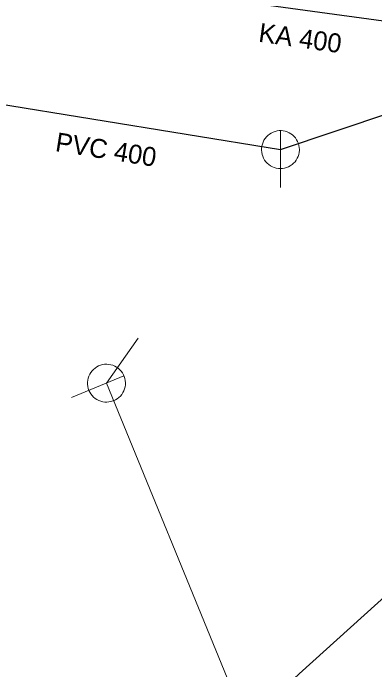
# Model space of a CAD drawing. Extents: x -809028 to -807737, y -990545 to -989489.
# Drawn here: x -808669.35 to -808650.26, y -990038.3 to -990003.67 of the extents above; entities that cross this region are included whole.
import ezdxf

# ---------------------------------------------------------------- set-up
doc = ezdxf.new("R2010")
doc.units = 0
doc.header["$LTSCALE"] = 0.32
for name, color, linetype, lineweight in [('1', 7, 'Continuous', 13), ('11', 7, 'Continuous', 13), ('14', 7, 'Continuous', 25), ('17', 7, 'Continuous', 25), ('22', 7, 'Continuous', 13)]:
    doc.layers.add(name, color=color, linetype=linetype, lineweight=lineweight)

msp = doc.modelspace()

# ---------------------------------------------------------------- linework, layer by layer
at = {"layer": '11'}
for p, q in [((-808662.75, -990020.801), (-808664.426, -990023.181)), ((-808664.426, -990023.181), (-808655.559, -990044.789))]:
    msp.add_line(p, q, dxfattribs=at)
at = {"layer": '14'}
for p, q in [((-808666.999, -990001.71), (-808639.396, -990005.515)), ((-808655.245, -990010.861), (-808639.396, -990005.515)), ((-808671.546, -990008.215), (-808655.245, -990010.861))]:
    msp.add_line(p, q, dxfattribs=at)
at = {"layer": '17'}
msp.add_lwpolyline([(-808625.831, -990006.655), (-808630.715, -990013.083), (-808636.489, -990020.561), (-808644.145, -990029.39), (-808654.25, -990038.506), (-808656.149, -990040.287), (-808660.557, -990043.436), (-808668.114, -990046.789), (-808678.127, -990051.122), (-808682.044, -990052.357), (-808691.298, -990056.515), (-808701.741, -990060.217)], dxfattribs=at)
at = {"layer": '22'}
for p, q in [((-808655.245, -990012.861), (-808655.244, -990009.861)), ((-808666.276, -990023.94), (-808663.501, -990022.801))]:
    msp.add_line(p, q, dxfattribs=at)
for points in [[(-808654.245, -990010.861), (-808654.25, -990010.752), (-808654.268, -990010.644), (-808654.298, -990010.538), (-808654.338, -990010.437), (-808654.39, -990010.34), (-808654.452, -990010.25), (-808654.524, -990010.167), (-808654.604, -990010.093), (-808654.692, -990010.027), (-808654.786, -990009.972), (-808654.886, -990009.927), (-808654.991, -990009.894), (-808655.098, -990009.872), (-808655.207, -990009.862), (-808655.317, -990009.864), (-808655.425, -990009.878), (-808655.532, -990009.903), (-808655.635, -990009.94), (-808655.733, -990009.989), (-808655.825, -990010.047), (-808655.911, -990010.116), (-808655.988, -990010.193), (-808656.057, -990010.279), (-808656.116, -990010.371), (-808656.164, -990010.469), (-808656.201, -990010.572), (-808656.227, -990010.679), (-808656.241, -990010.787), (-808656.244, -990010.897), (-808656.234, -990011.006), (-808656.213, -990011.113), (-808656.179, -990011.217), (-808656.135, -990011.317), (-808656.08, -990011.412), (-808656.014, -990011.5), (-808655.94, -990011.58), (-808655.857, -990011.652), (-808655.767, -990011.714), (-808655.671, -990011.766), (-808655.569, -990011.807), (-808655.464, -990011.837), (-808655.356, -990011.855), (-808655.246, -990011.861), (-808655.137, -990011.855), (-808655.029, -990011.837), (-808654.924, -990011.808), (-808654.822, -990011.767), (-808654.725, -990011.715), (-808654.635, -990011.653), (-808654.552, -990011.582), (-808654.477, -990011.502), (-808654.412, -990011.414), (-808654.356, -990011.32), (-808654.312, -990011.22), (-808654.278, -990011.116), (-808654.256, -990011.008), (-808654.246, -990010.899)], [(-808664.046, -990024.106), (-808663.948, -990024.059), (-808663.855, -990024.001), (-808663.768, -990023.933), (-808663.69, -990023.858), (-808663.62, -990023.773), (-808663.56, -990023.681), (-808663.511, -990023.583), (-808663.473, -990023.481), (-808663.445, -990023.375), (-808663.43, -990023.267), (-808663.426, -990023.157), (-808663.435, -990023.048), (-808663.456, -990022.94), (-808663.488, -990022.836), (-808663.531, -990022.735), (-808663.585, -990022.64), (-808663.649, -990022.551), (-808663.722, -990022.469), (-808663.805, -990022.397), (-808663.893, -990022.334), (-808663.99, -990022.281), (-808664.09, -990022.239), (-808664.196, -990022.208), (-808664.304, -990022.188), (-808664.413, -990022.181), (-808664.522, -990022.186), (-808664.631, -990022.202), (-808664.736, -990022.23), (-808664.838, -990022.27), (-808664.936, -990022.321), (-808665.027, -990022.381), (-808665.11, -990022.452), (-808665.186, -990022.53), (-808665.253, -990022.617), (-808665.309, -990022.712), (-808665.355, -990022.811), (-808665.39, -990022.915), (-808665.413, -990023.022), (-808665.425, -990023.13), (-808665.424, -990023.24), (-808665.412, -990023.349), (-808665.388, -990023.455), (-808665.351, -990023.559), (-808665.305, -990023.658), (-808665.247, -990023.751), (-808665.18, -990023.837), (-808665.104, -990023.916), (-808665.019, -990023.986), (-808664.927, -990024.046), (-808664.83, -990024.096), (-808664.727, -990024.135), (-808664.621, -990024.161), (-808664.513, -990024.177), (-808664.404, -990024.18), (-808664.295, -990024.172), (-808664.187, -990024.151), (-808664.082, -990024.119)]]:
    msp.add_lwpolyline(points, close=True, dxfattribs=at)

# ---------------------------------------------------------------- texts
at = {"layer": '1'}
for s, rotation, p in [('KA 400', 352, (-808656.441, -990005.169)), ('PVC 400 ', 351, (-808667.167, -990010.936))]:
    msp.add_text(s, height=1, rotation=rotation, dxfattribs=at).set_placement(p)

doc.saveas('drawing.dxf')
